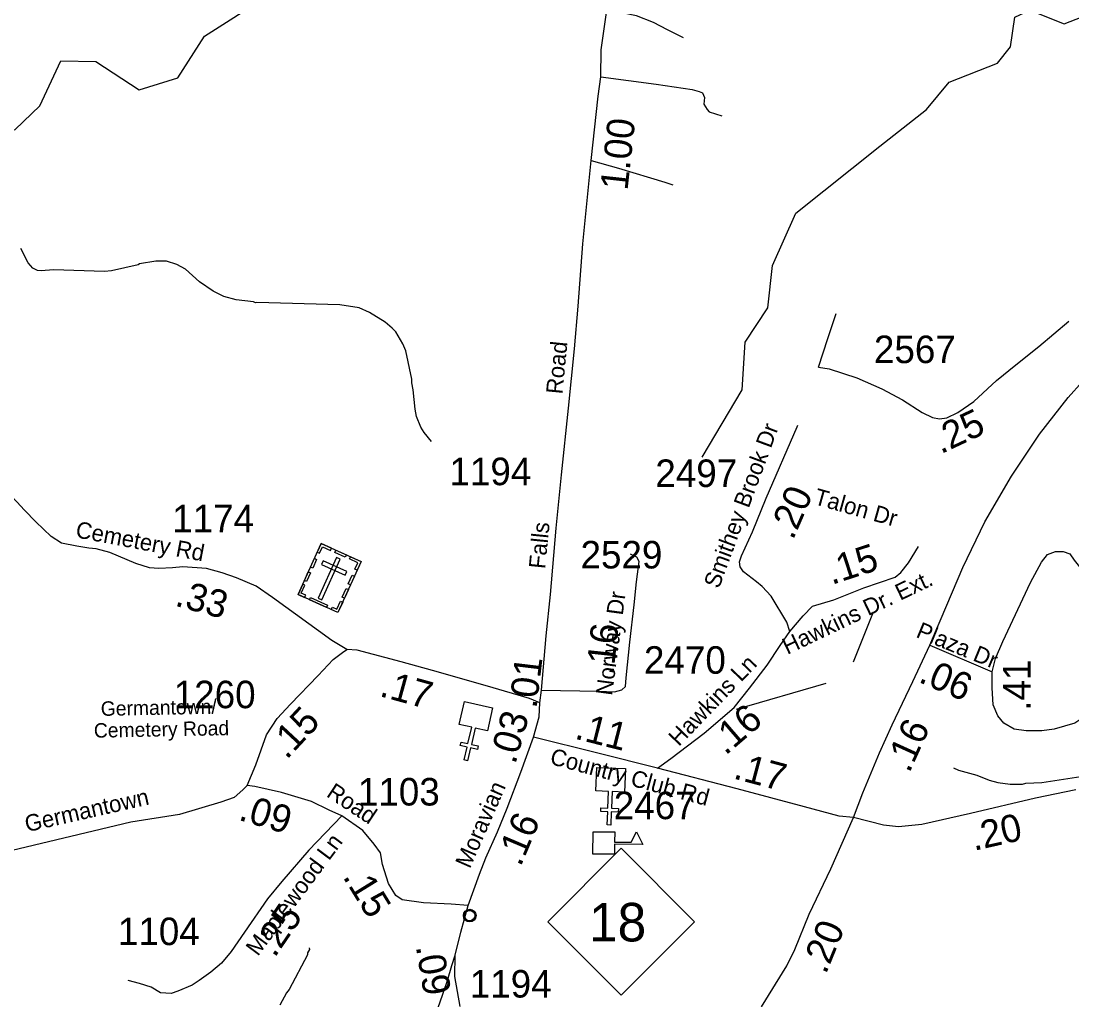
# Model space of a CAD drawing. Extents: x 1248224 to 1454986, y 825081 to 985870.
# Drawn here: x 1353225 to 1357997, y 860700 to 865144 of the extents above; entities that cross this region are included whole.
import ezdxf

# ---------------------------------------------------------------- set-up
doc = ezdxf.new("R2010")
doc.units = 0
for name, color, linetype in [('Exist Civil Demographics Community CELL', 7, 'Continuous'), ('Exist Cultural Cemetery CELL', 7, 'Continuous'), ('Exist Cultural Church CELL', 7, 'Continuous'), ('Exist Cultural Educational Facility High CELL', 7, 'Continuous'), ('Exist Hydrographic Creek Single Shore', 7, 'Continuous'), ('Exist Hydrographic Misc Water Feature', 7, 'Continuous'), ('Exist Road Non-System Type 51', 7, 'Continuous'), ('Exist Road Primary NC Attributed', 7, 'Continuous'), ('Exist Road Primary NC Mileage Hundredths English Label', 7, 'Continuous'), ('Exist Road Primary NC Shield CELL', 7, 'Continuous'), ('Exist Road Primary NC Shield Number Label', 7, 'Continuous'), ('Exist Road Secondary Mileage Hundredths English Label', 7, 'Continuous'), ('Exist Road Secondary Type 10 Attributed', 7, 'Continuous'), ('Exist Road Secondary Type 51 Attributed', 7, 'Continuous'), ('Exist Road Secondary Type 51 Label', 7, 'Continuous'), ('Exist Road Secondary Type 51 Number Label', 7, 'Continuous')]:
    doc.layers.add(name, color=color, linetype=linetype)

msp = doc.modelspace()

# ---------------------------------------------------------------- linework, layer by layer
at = {"layer": 'Exist Civil Demographics Community CELL'}
msp.add_lwpolyline([(1355238.4, 861087.2), (1355238.7, 861088.9), (1355239.2, 861090.9), (1355240.1, 861093.1), (1355241, 861094.8), (1355242, 861096.6), (1355243.2, 861098.2), (1355244.4, 861099.5), (1355245.8, 861100.9), (1355247.5, 861102.3), (1355249.1, 861103.4), (1355250.6, 861104.3), (1355252.1, 861105), (1355253.8, 861105.7), (1355255.5, 861106.3), (1355256.8, 861106.6), (1355258.3, 861106.8), (1355259.6, 861107.1), (1355261.5, 861107.2), (1355262.9, 861107.1), (1355264.6, 861107), (1355266.1, 861106.8), (1355267.6, 861106.5), (1355269.1, 861106.1), (1355270.7, 861105.5), (1355272.7, 861104.6), (1355274.6, 861103.5), (1355276.2, 861102.5), (1355277.7, 861101.2), (1355278.7, 861100.3), (1355280, 861098.9), (1355281.2, 861097.5), (1355282.1, 861096.1), (1355283.1, 861094.6), (1355283.8, 861093), (1355284.4, 861091.5), (1355284.9, 861090), (1355285.3, 861088.6), (1355285.6, 861086.7), (1355285.8, 861085.3), (1355285.9, 861083.5), (1355285.9, 861081.7), (1355285.7, 861080), (1355285.4, 861078.3), (1355284.9, 861076.4), (1355284.3, 861074.6), (1355283.6, 861073.1), (1355282.7, 861071.3), (1355281.7, 861069.6), (1355280.6, 861068.2), (1355279.3, 861066.8), (1355277.7, 861065.2), (1355276.2, 861064), (1355274.6, 861062.9), (1355273.3, 861062.2), (1355271.3, 861061.2), (1355269.1, 861060.4), (1355267.3, 861059.9), (1355265.2, 861059.5), (1355263.9, 861059.4), (1355262.5, 861059.3), (1355260.8, 861059.3), (1355259.5, 861059.4), (1355257.8, 861059.6), (1355256, 861060), (1355254.6, 861060.4), (1355253, 861061), (1355251.6, 861061.6), (1355250.4, 861062.3), (1355248.4, 861063.5), (1355246.7, 861064.8), (1355245.2, 861066.2), (1355243.8, 861067.7), (1355242.8, 861068.9), (1355241.9, 861070.2), (1355240.7, 861072.3), (1355240.2, 861073.4), (1355239.6, 861074.6), (1355238.8, 861077.1), (1355238.4, 861079.3), (1355238.2, 861080.9), (1355238.1, 861082.8), (1355238, 861084.2), (1355238.2, 861086.2)], close=True, dxfattribs=at)
msp.add_lwpolyline([(1355238.4, 861087.2), (1355238.7, 861088.9), (1355239.2, 861090.9), (1355240.1, 861093.1), (1355241, 861094.8), (1355242, 861096.6), (1355243.2, 861098.2), (1355244.4, 861099.5), (1355245.8, 861100.9), (1355247.5, 861102.3), (1355249.1, 861103.4), (1355250.6, 861104.3), (1355252.1, 861105), (1355253.8, 861105.7), (1355255.5, 861106.3), (1355256.8, 861106.6), (1355258.3, 861106.8), (1355259.6, 861107.1), (1355261.5, 861107.2), (1355262.9, 861107.1), (1355264.6, 861107), (1355266.1, 861106.8), (1355267.6, 861106.5), (1355269.1, 861106.1), (1355270.7, 861105.5), (1355272.7, 861104.6), (1355274.6, 861103.5), (1355276.2, 861102.5), (1355277.7, 861101.2), (1355278.7, 861100.3), (1355280, 861098.9), (1355281.2, 861097.5), (1355282.1, 861096.1), (1355283.1, 861094.6), (1355283.8, 861093), (1355284.4, 861091.5), (1355284.9, 861090), (1355285.3, 861088.6), (1355285.6, 861086.7), (1355285.8, 861085.3), (1355285.9, 861083.5), (1355285.9, 861081.7), (1355285.7, 861080), (1355285.4, 861078.3), (1355284.9, 861076.4), (1355284.3, 861074.6), (1355283.6, 861073.1), (1355282.7, 861071.3), (1355281.7, 861069.6), (1355280.6, 861068.2), (1355279.3, 861066.8), (1355277.7, 861065.2), (1355276.2, 861064), (1355274.6, 861062.9), (1355273.3, 861062.2), (1355271.3, 861061.2), (1355269.1, 861060.4), (1355267.3, 861059.9), (1355265.2, 861059.5), (1355263.9, 861059.4), (1355262.5, 861059.3), (1355260.8, 861059.3), (1355259.5, 861059.4), (1355257.8, 861059.6), (1355256, 861060), (1355254.6, 861060.4), (1355253, 861061), (1355251.6, 861061.6), (1355250.4, 861062.3), (1355248.4, 861063.5), (1355246.7, 861064.8), (1355245.2, 861066.2), (1355243.8, 861067.7), (1355242.8, 861068.9), (1355241.9, 861070.2), (1355240.7, 861072.3), (1355240.2, 861073.4), (1355239.6, 861074.6), (1355238.8, 861077.1), (1355238.4, 861079.3), (1355238.2, 861080.9), (1355238.1, 861082.8), (1355238, 861084.2), (1355238.2, 861086.2)], close=True, dxfattribs=at)
for centre, radius in [((1355262, 861083.4), 28.8), ((1355262, 861083.4), 28.8), ((1355261.9, 861083.5), 23.4), ((1355261.9, 861083.5), 23.4)]:
    msp.add_circle(centre, radius, dxfattribs=at)
at = {"layer": 'Exist Cultural Cemetery CELL'}
for points in [[(1354587.1, 862773), (1354768.6, 862691.1), (1354663.9, 862459), (1354482.5, 862540.9)], [(1354569.3, 862733.5), (1354579.7, 862728.8), (1354592.9, 862758.2), (1354629.9, 862741.5), (1354634.5, 862751.7), (1354587.1, 862773)], [(1354654.6, 862742.5), (1354701.9, 862721.2), (1354697.2, 862710.8), (1354650, 862732.1)], [(1354538.8, 862665.9), (1354556.6, 862705.4), (1354567, 862700.7), (1354549.2, 862661.2)], [(1354674.5, 862701.5), (1354657.4, 862709.1), (1354574.1, 862524.3), (1354591.1, 862516.6)], [(1354596.4, 862694.2), (1354588.7, 862677.2), (1354696, 862628.7), (1354703.7, 862645.8)], [(1354750.9, 862651.6), (1354740.5, 862656.3), (1354753.7, 862685.6), (1354716.8, 862702.3), (1354721.3, 862712.4), (1354768.7, 862691.1)], [(1354511.2, 862604.7), (1354529, 862644.1), (1354539.4, 862639.5), (1354521.6, 862600)], [(1354710.4, 862589.7), (1354728.2, 862629.1), (1354738.6, 862624.5), (1354720.8, 862585)], [(1354512.6, 862527.3), (1354517.3, 862537.8), (1354497.3, 862546.8), (1354513.9, 862583.7), (1354503.8, 862588.3), (1354482.4, 862541)], [(1354683.3, 862529.6), (1354701.1, 862569.1), (1354711.5, 862564.4), (1354693.7, 862524.9)], [(1354539.5, 862527.7), (1354616.9, 862492.8), (1354612.2, 862482.4), (1354534.9, 862517.3)], [(1354633.7, 862472.7), (1354638.5, 862483.1), (1354658.5, 862474.1), (1354675.1, 862510.9), (1354685.3, 862506.3), (1354663.9, 862459)]]:
    msp.add_lwpolyline(points, close=True, dxfattribs=at)
at = {"layer": 'Exist Cultural Church CELL'}
for points in [[(1355342.2, 861922.1), (1355286.7, 861934.8), (1355269.6, 861860.6), (1355300.8, 861853.4), (1355297.2, 861837.8), (1355266, 861845), (1355252.6, 861786.4), (1355236.9, 861790), (1355250.4, 861848.6), (1355219.2, 861855.8), (1355222.8, 861871.3), (1355254, 861864.2), (1355271.1, 861938.4), (1355214.9, 861951.4), (1355238.7, 862055.1), (1355366, 862025.9)], [(1355965.4, 861644.4), (1355908.5, 861646.5), (1355905.6, 861570.5), (1355937.5, 861569.2), (1355936.9, 861553.2), (1355904.9, 861554.5), (1355902.6, 861494.4), (1355886.6, 861495), (1355888.9, 861555.1), (1355857, 861556.4), (1355857.6, 861572.3), (1355889.6, 861571.1), (1355892.5, 861647.2), (1355834.9, 861649.5), (1355839.1, 861755.9), (1355969.6, 861750.8)]]:
    msp.add_lwpolyline(points, close=True, dxfattribs=at)
at = {"layer": 'Exist Cultural Educational Facility High CELL'}
msp.add_lwpolyline([(1355822.5, 861464.3), (1355920.5, 861463.4), (1355920, 861417.4), (1355995.1, 861416.7), (1356019.8, 861463.5), (1356048.5, 861406.6), (1355920, 861407.8), (1355919.5, 861361.8), (1355821.6, 861362.7)], close=True, dxfattribs=at)
at = {"layer": 'Exist Hydrographic Creek Single Shore'}
for points in [[(1357124.7, 864575.8), (1357336.3, 864743.5), (1357439.4, 864866.2), (1357658.4, 864953.8), (1357718.3, 865028), (1357737.4, 865162.3), (1357805.4, 865193.7), (1357962.3, 865131.5), (1358105.4, 865187.7), (1358427.4, 865447.1), (1358491.4, 865701.9), (1358724.3, 866055), (1358996.3, 866292.5), (1359711.3, 866544.1), (1360217.4, 866806.3), (1360342.4, 866813.7), (1360455.4, 866653.9), (1360684.4, 866439.1), (1360850.4, 866386.6)], [(1351031.3, 865067.3), (1351337.2, 864942.9), (1351762.3, 864917.9), (1351959.2, 864812.2), (1352114.3, 864651.5), (1352180.3, 864617.4), (1352488.3, 864575), (1352701.2, 864526.8), (1352854.3, 864534.9), (1353198.3, 864652.7), (1353309.3, 864758.9), (1353405.3, 864963.7), (1353564.3, 864960.5), (1353761.2, 864831.9), (1353937.3, 864887.3), (1354058.3, 865075.4), (1354650.3, 865454.1), (1355068.3, 865895.5), (1355224.3, 866141.8)]]:
    msp.add_lwpolyline(points, dxfattribs=at)
at = {"layer": 'Exist Hydrographic Misc Water Feature'}
for points in [[(1356317.3, 863165.3), (1356499.4, 863470.2), (1356512.3, 863686.6), (1356616.4, 863842.1), (1356637.3, 864035.3), (1356742.4, 864272.9), (1357124.7, 864575.8)], [(1355088.6, 863236.1), (1355055.6, 863276.9), (1355040.1, 863301.2), (1355021.2, 863349.7), (1355014, 863381.8), (1355005.9, 863470), (1354998.7, 863502.1), (1354999, 863518.1), (1354972, 863646.8), (1354958.6, 863679.1), (1354925.9, 863733.8), (1354910.2, 863750.2), (1354878.9, 863777), (1354807.8, 863820.7), (1354760.4, 863841.8), (1354672.6, 863855.8), (1354294.8, 863866.9), (1354288.7, 863865), (1354280.8, 863869.2), (1354201, 863879.1), (1354145.4, 863894.4), (1354097.8, 863917.5), (1354034.9, 863961), (1353972.1, 864018.5), (1353932.6, 864039.4), (1353884.9, 864054.6), (1353836.9, 864053.7), (1353762.6, 864041.5), (1353756.5, 864037.7), (1353635.8, 864010.5), (1353603.8, 864007.3), (1353371.8, 864014.8), (1353315.8, 864010.1), (1353299.8, 864012.6), (1353278, 864023), (1353256.6, 864047.5), (1353224.1, 864112.3)], [(1357459.7, 861753.7), (1357481.4, 861743.3), (1357565, 861721.2), (1357620.4, 861698), (1357660.2, 861687), (1357716.1, 861679.7), (1357772.1, 861680.3), (1357788.2, 861683.9), (1357860.3, 861688.2), (1358077.1, 861721)], [(1354532.4, 860937.6), (1354534.3, 860929.5), (1354525.9, 860913.7), (1354525.7, 860905.7), (1354442.1, 860747.7), (1354429.7, 860732.1), (1354400.5, 860676.8)]]:
    msp.add_lwpolyline(points, dxfattribs=at)
at = {"layer": 'Exist Road Non-System Type 51'}
for points in [[(1356232.6, 865068.1), (1356160.5, 865104.2), (1356097.5, 865137.2), (1356019.4, 865167.3), (1355953.3, 865182.3), (1355884.2, 865194.3)], [(1355857.2, 864890.8), (1356109.5, 864857.7), (1356271.7, 864833.7), (1356304.7, 864824.7), (1356319.7, 864818.7), (1356328.7, 864797.6), (1356325.7, 864767.6), (1356340.7, 864743.5), (1356349.7, 864731.5), (1356406.8, 864713.5)], [(1355813.5, 864510.7), (1355938.3, 864476), (1356148.5, 864412.9), (1356184.6, 864400.9)], [(1356845.6, 863572.9), (1356888.3, 863703.5), (1356926.1, 863817.1)], [(1356020.1, 862598.7), (1356031.5, 862691.3), (1356020.4, 862711.2), (1355991.6, 862724.5)], [(1355088.2, 860588.4), (1355125.4, 860683.5), (1355161.2, 860788.6), (1355181.1, 860856.6), (1355196.6, 860903.9)]]:
    msp.add_lwpolyline(points, dxfattribs=at)
at = {"layer": 'Exist Road Primary NC Attributed'}
for points in [[(1357351.6, 862311.2), (1357502.2, 862663.8), (1357601.7, 862871.1), (1357722.8, 863078.4), (1357849.2, 863269.5), (1357980.4, 863434.9), (1358109.5, 863580.2), (1358241.3, 863736.4), (1358338.1, 863868.3), (1358413.4, 863992.1), (1358469.9, 864105.2), (1358550.2, 864321.9), (1358606.7, 864523.8), (1358649.7, 864766.1), (1358724.9, 865305.4)], [(1357005.4, 861529.2), (1357047.3, 861640.2), (1357122.6, 861821.9), (1357180.5, 861949.4), (1357275.1, 862146.5), (1357351.6, 862311.2)], [(1356587.9, 860669.7), (1356701.9, 860854.7), (1356738.4, 860929.2), (1356804, 861089.6), (1356902.5, 861296.3), (1357005.4, 861529.2)]]:
    msp.add_lwpolyline(points, dxfattribs=at)
at = {"layer": 'Exist Road Primary NC Shield CELL'}
msp.add_lwpolyline([(1355616.4, 861055.9), (1355949.4, 861388.9), (1356282.4, 861055.9), (1355949.4, 860722.9)], close=True, dxfattribs=at)
at = {"layer": 'Exist Road Secondary Type 10 Attributed'}
msp.add_lwpolyline([(1354138.1, 862639.6), (1354066.8, 862659.2), (1353959, 862667), (1353912.1, 862662.3), (1353851.1, 862659.2), (1353807.4, 862662.3), (1353746.4, 862681.1), (1353627.7, 862731.1), (1353565.2, 862748.3), (1353532.3, 862751.5), (1353477.7, 862760.8), (1353408.9, 862774.9), (1353362, 862804.6), (1353291.7, 862870.3), (1353240.1, 862923.5), (1353205.4, 862961.5), (1353178.6, 862991.1)], dxfattribs=at)
at = {"layer": 'Exist Road Secondary Type 51 Attributed'}
for points in [[(1355587.9, 862106.5), (1355609.4, 862354.2), (1355628.3, 862541.3), (1355655.2, 862842.8), (1355679.4, 863085), (1355711.2, 863386.9), (1355738.1, 863656.1), (1355754.3, 863850), (1355775.8, 864132.6), (1355813.5, 864510.7), (1355845.7, 864804.1), (1355857.2, 864890.8), (1355859.2, 865014.1), (1355884.2, 865194.3)], [(1356845.6, 863572.9), (1356894.6, 863564.9), (1357019.5, 863524.9), (1357133.4, 863474.9), (1357227.3, 863424.9), (1357316.3, 863366.9), (1357363.2, 863344.9), (1357396.2, 863337.9), (1357428.2, 863342.9), (1357479.1, 863366.9), (1357551.1, 863416.9), (1357655, 863511.9), (1357742.9, 863583.9), (1357845.9, 863666.9), (1357982.4, 863782.4)], [(1356715.3, 862372.4), (1356701.7, 862415.9), (1356631.8, 862533.9), (1356589.8, 862577.9), (1356564.7, 862598.8), (1356506.2, 862644.3), (1356489.9, 862666), (1356487.9, 862690), (1356495.9, 862716), (1356545.9, 862826), (1356607.8, 862978), (1356749.7, 863302.1), (1356752.3, 863309.3)], [(1356715.3, 862372.4), (1356775.8, 862444.3), (1356819.4, 862487.9), (1356915.1, 862517.5), (1357051.7, 862571.1), (1357193.8, 862620.4), (1357220.6, 862641.5), (1357254.4, 862685.2), (1357300.8, 862758.5)], [(1357634.8, 862189.6), (1357650, 862250.3), (1357682.5, 862328.3), (1357808.2, 862595.1), (1357858, 862688.3), (1357886.2, 862723), (1357923, 862736), (1357957.7, 862736), (1357988, 862725.2), (1358007.5, 862697), (1358066, 862623.3), (1358172.2, 862454.1), (1358198.2, 862393.4), (1358215.3, 862270.2)], [(1354704.4, 862291.6), (1354636.7, 862331.7), (1354366.3, 862527.2), (1354292.9, 862578.8), (1354203.8, 862616.4), (1354138.1, 862639.6)], [(1355587.9, 862106.5), (1355848.8, 862101.7), (1355920.3, 862099.6), (1355952.8, 862108.2), (1355970.1, 862123.4), (1355972.3, 862162.4), (1355989.6, 862325.1), (1356009.1, 862494.2), (1356020.1, 862598.7)], [(1356115.5, 861753.1), (1356175.3, 861796.4), (1356327, 861911.3), (1356463.3, 862028.7), (1356533, 862116.1), (1356613.2, 862220.2), (1356671.6, 862309), (1356715.3, 862372.4)], [(1357351.6, 862311.2), (1357634.8, 862189.6)], [(1354252, 861674.5), (1354290.9, 861768.4), (1354339.6, 861903.5), (1354388.3, 861978.8), (1354448.1, 862043), (1354574.2, 862173.7), (1354642.8, 862246.8), (1354684.9, 862277.8), (1354704.4, 862291.6)], [(1355581.2, 862050), (1355533.6, 862069.7), (1355342.9, 862124.4), (1355092.9, 862196.4), (1354950.7, 862235.5), (1354750.6, 862288.6), (1354704.4, 862291.6)], [(1358215.3, 862270.2), (1358204.7, 862200.4), (1358178.7, 862131), (1358150.5, 862079), (1358118, 862033.4), (1358083.4, 862005.2), (1358009.7, 861957.5), (1357916.5, 861929.3), (1357860.2, 861922.8), (1357788.7, 861922.8), (1357734.5, 861929.3), (1357687.5, 861957.6)], [(1357687.5, 861957.6), (1357660.8, 861990), (1357639.2, 862039.9), (1357634.8, 862118), (1357634.8, 862189.6)], [(1355581.2, 862050), (1355587.9, 862106.5)], [(1355552.1, 861894), (1355578.1, 861985.1), (1355581.2, 862050)], [(1355254.6, 861128.8), (1355306.1, 861271.2), (1355335.8, 861345), (1355387.7, 861463.7), (1355431.5, 861570.7), (1355493.9, 861733.9), (1355552.1, 861894)], [(1356115.5, 861753.1), (1355844.6, 861820.3), (1355552.1, 861894)], [(1357005.4, 861529.2), (1356940.1, 861534.9), (1356781.8, 861577.4), (1356476.8, 861658.6), (1356115.5, 861753.1)], [(1354252, 861674.5), (1354231.8, 861654.2), (1354193, 861619.2), (1354131.5, 861597.8), (1353943.8, 861542.4), (1353723.8, 861507.3), (1353146.8, 861369.8)], [(1354680.9, 861536.3), (1354623.2, 861562.4), (1354543.6, 861601.5), (1354407.2, 861642.1), (1354285.8, 861669.1), (1354252, 861674.5)], [(1358015.1, 861655), (1357830.9, 861616), (1357536.2, 861546.6), (1357315.2, 861496.7), (1357209, 861485.9), (1357141.9, 861494.5), (1357005.4, 861529.2)], [(1354680.9, 861536.3), (1354531.4, 861380), (1354408.7, 861238.1), (1354343.4, 861160), (1354239.9, 861008.6), (1354178.6, 860920.1), (1354135.6, 860867.5), (1354086.2, 860826.1), (1354033.6, 860789.4), (1354001.8, 860767.1), (1353936.4, 860740), (1353906.2, 860730.4), (1353858.4, 860733.6), (1353815.4, 860759.1), (1353762.8, 860775), (1353711.4, 860788.8)], [(1355254.6, 861128.8), (1355177.8, 861134.6), (1355052, 861141), (1354954.8, 861155.3), (1354926.2, 861174.4), (1354892.7, 861228.6), (1354865.6, 861314.7), (1354857.7, 861368.9), (1354829, 861407.2), (1354776.4, 861469.3), (1354680.9, 861536.3)], [(1355218.3, 860670.9), (1355195.3, 860807.6), (1355196.6, 860903.9), (1355222.4, 861008.9), (1355254.6, 861128.8)]]:
    msp.add_lwpolyline(points, dxfattribs=at)
at = {"layer": 'Exist Road Secondary Type 51 Label'}
for points in [[(1357004.4, 862236), (1357096.3, 862462.8)], [(1356879.6, 862137.4), (1356472.4, 862019.1)]]:
    msp.add_lwpolyline(points, dxfattribs=at)

# ---------------------------------------------------------------- texts
at = {"layer": 'Exist Road Primary NC Mileage Hundredths English Label'}
for s, rotation, p in [('.16', 65.573, (1357258.1, 861726.9)), ('.20', 67.74, (1356879.2, 860813.3))]:
    msp.add_text(s, height=125, rotation=rotation, dxfattribs=at).set_placement(p)
at = {"layer": 'Exist Road Primary NC Shield Number Label'}
msp.add_text('18', height=175, dxfattribs=at).set_placement((1355803.5, 860966.2))
at = {"layer": 'Exist Road Secondary Mileage Hundredths English Label'}
for s, rotation, p in [('1.00', 83.7223, (1355978.6, 864372.7)), ('.25', 25.2218, (1357401.5, 863177.3)), ('.20', 66.3528, (1356729.8, 862784.6)), ('.15', 18.0167, (1356906, 862584.4)), ('.33', 344.6633, (1353918.7, 862491.3)), ('.16', 83.9161, (1355914.4, 862172.4)), ('.01', 83.2168, (1355565.4, 862021)), ('.06', 336.7583, (1357295.3, 862145.8)), ('.41', 90, (1357809, 862013.2)), ('.17', 344.627, (1354848.2, 862080.8)), ('.15', 47.0656, (1354430.7, 861788.4)), ('.16', 40.7114, (1356423.5, 861807.9)), ('.03', 74.0666, (1355469, 861766.8)), ('.11', 345.8532, (1355734.4, 861887.4)), ('.17', 345.1025, (1356455, 861706.8)), ('.09', 343.4448, (1354207.9, 861518.9)), ('.16', 67.0275, (1355493, 861301.7)), ('.20', 12.7167, (1357551.8, 861377)), ('.15', 301.6817, (1354683.3, 861260.1)), ('.25', 55.6408, (1354376.1, 860888.7)), ('.09', 279.5448, (1355017.1, 860943.1))]:
    msp.add_text(s, height=125, rotation=rotation, dxfattribs=at).set_placement(p)
at = {"layer": 'Exist Road Secondary Type 51 Label'}
for s, height, rotation, p in [(' Falls                     Road', 75, 84.3628, (1355602, 862627.5)), ('Smithey Brook Dr', 75, 69.681, (1356393.4, 862563.8)), ('Talon Dr', 75, 344.2972, (1356821.2, 862952.1)), ('Cemetery Rd', 75, 349.2785, (1353468.8, 862801.3)), ('Hawkins Dr. Ext.', 75, 25.5775, (1356704.4, 862266.8)), ('Norway Dr', 75, 82.4278, (1355908.5, 862079.7)), ('Plaza Dr', 75, 337.6424, (1357284.5, 862349.2)), ('Hawkins Ln', 75, 46.0537, (1356211.8, 861848.1)), ('Germantown/ ', 65.617, 1.0986, (1353587.2, 861989.9)), ('Cemetery Road', 65.617, 1.0986, (1353555.9, 861890.8)), ('Country Club Rd', 75, 344.9919, (1355622.1, 861772.7)), ('Germantown ', 75, 12.7688, (1353251.2, 861461.8)), ('Road', 75, 326.5279, (1354607.2, 861627.1)), ('Moravian ', 75, 66.3368, (1355262.5, 861293.4)), ('Maplewood Ln', 75, 53.35, (1354299.9, 860895.7))]:
    msp.add_text(s, height=height, rotation=rotation, dxfattribs=at).set_placement(p)
at = {"layer": 'Exist Road Secondary Type 51 Number Label'}
for s, p in [('2567', (1357097.7, 863591.5)), ('1194', (1355170.1, 863037.3)), ('2497', (1356105.1, 863029.1)), ('1174', (1353911.2, 862823.5)), ('2529', (1355765.3, 862659.3)), ('2470', (1356053.4, 862181.3)), ('1260', (1353918.1, 862024.8)), ('1103', (1354754.3, 861583.2)), ('2467', (1355916.2, 861521.2)), ('1104', (1353664.5, 860949.4)), ('1194', (1355262.4, 860711.3))]:
    msp.add_text(s, height=125, dxfattribs=at).set_placement(p)

doc.saveas('drawing.dxf')
